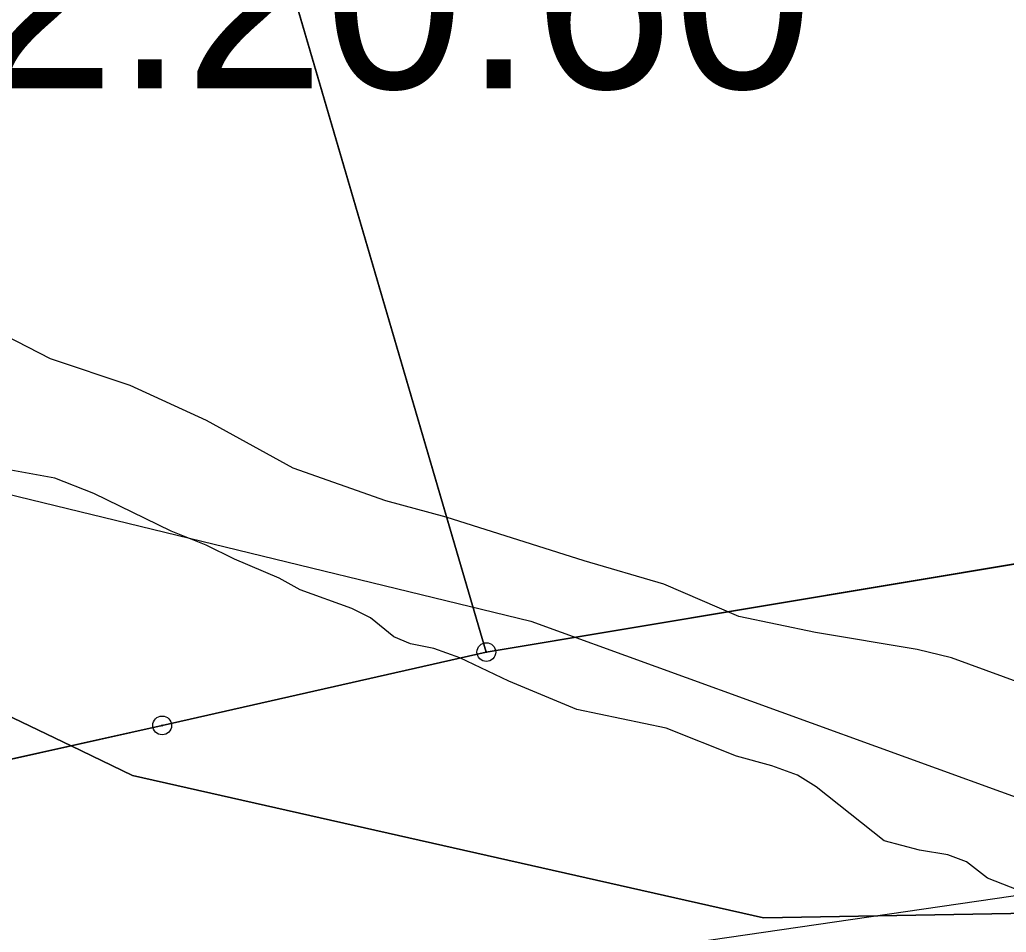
# Model space of a CAD drawing. Extents: x -706130 to -698555, y -971544 to -967260.
# Drawn here: x -704130.7 to -704078.1, y -969969.8 to -969921.1 of the extents above; entities that cross this region are included whole.
import ezdxf

# ---------------------------------------------------------------- set-up
doc = ezdxf.new("R2010")
doc.units = 0
for name, color, linetype in [('BPEJ hranice S', 7, 'Continuous'), ('Docházková izochrona - BUS S', 7, 'Continuous'), ('Docházková izochrona - VLAK N', 7, 'Continuous'), ('KN_Hranice_parcel', 7, 'Continuous'), ('KN_Polygon parcely', 7, 'Continuous'), ('KN_POZEMKY_2_ORNA PUDA', 7, 'Continuous'), ('KN_Značky bodu BP', 7, 'Continuous'), ('Koridor pro revitalizaci a rozvolneni toku N', 7, 'Continuous'), ('Koridor pro revitalizaci a rozvolneni toku N ŠRAFY', 7, 'Continuous'), ('Plochy N_P ŠRAFY', 7, 'Continuous'), ('Plochy smíšené obytné venkovské N', 7, 'Continuous'), ('Plochy zemědělské všeobecné CELEK S', 7, 'Continuous'), ('Plochy zmen_ zastavitelne plochy', 7, 'Continuous'), ('Plochy zmen_ zastavitelne plochy_ZAKL', 7, 'Continuous'), ('Regulační bloky v krajině S', 7, 'Continuous'), ('Regulační bloky zastavitelné N', 7, 'Continuous'), ('Regulační kódy zastavitelne a přestavby N', 7, 'Continuous'), ('VPO pro zvysovani retencnich schopnosti uzemi_obrys N', 7, 'Continuous'), ('VPO pro zvysovani retencnich schopnosti uzemi_plocha N', 7, 'Continuous'), ('VÝŠKOPIS_vrstevnice hlavní', 7, 'Continuous'), ('Zábory hodnocené - plochy', 7, 'Continuous'), ('Zábory hodnocené - prevzate z UPO I a II tridy ochrany ZPF', 7, 'Continuous'), ('Záplavové území stanovene S', 7, 'Continuous'), ('Záplavového území_aktivní zóna S', 7, 'Continuous')]:
    doc.layers.add(name, color=color, linetype=linetype)

msp = doc.modelspace()

# ---------------------------------------------------------------- linework, layer by layer
at = {"layer": 'BPEJ hranice S'}
for points in [[(-704005.563, -969952.577), (-704059.63, -969968.438), (-704091.068, -969968.98), (-704124.674, -969961.389), (-704127.958, -969959.815), (-704146.545, -969950.904), (-704150.128, -969949.187), (-704150.691, -969948.917), (-704157.308, -969946.046), (-704181.918, -969935.367)], [(-704181.918, -969935.367), (-704157.308, -969946.046), (-704150.691, -969948.917), (-704150.128, -969949.187), (-704146.545, -969950.904), (-704127.958, -969959.815), (-704124.674, -969961.389), (-704091.068, -969968.98), (-704059.63, -969968.438), (-704005.563, -969952.577)]]:
    msp.add_lwpolyline(points, dxfattribs=at)
at = {"layer": 'Docházková izochrona - BUS S'}
msp.add_arc((-704361.829, -969946.93), 400, 155.51821, 17.33949, dxfattribs=at)
at = {"layer": 'Docházková izochrona - VLAK N'}
msp.add_circle((-704165.451, -969778.767), 800, dxfattribs=at)
at = {"layer": 'KN_Hranice_parcel'}
msp.add_line((-704123.1, -969958.73), (-704142.84, -969963.14), dxfattribs=at)
msp.add_lwpolyline([(-703980.12, -969933.57), (-704029.13, -969942.03), (-704105.83, -969954.82), (-704123.1, -969958.73)], dxfattribs=at)
at = {"layer": 'KN_Polygon parcely'}
msp.add_lwpolyline([(-703999.19, -969823.1), (-704115.65, -969850.47), (-704174.79, -969864.37), (-704174.83, -969876.18), (-704169.93, -969897.98), (-704147.34, -969948.86), (-704146.53, -969950.9), (-704148.91, -969951.68), (-704142.84, -969963.14), (-704123.1, -969958.73), (-704105.83, -969954.82), (-704029.13, -969942.03), (-703980.12, -969933.57)], close=True, dxfattribs=at)
msp.add_lwpolyline([(-703729.21, -969889.38), (-703753.14, -969893.54), (-703761.7, -969894.9), (-703884.76, -969916.4), (-703948.92, -969927.05), (-703980.12, -969933.57), (-704029.13, -969942.03), (-704105.83, -969954.82), (-704123.1, -969958.73), (-704142.84, -969963.14), (-704130.34, -969989.62), (-704108.41, -969989.66), (-704077.35, -969987.18), (-703992.89, -969982.61), (-703905.13, -969977.59), (-703854.99, -969974.87), (-703827.37, -969973.74), (-703794.06, -969975.75), (-703749.25, -969978.78)], dxfattribs=at)
at = {"layer": 'KN_POZEMKY_2_ORNA PUDA'}
for p, q in [((-704105.83, -969954.82), (-704029.13, -969942.03)), ((-704029.13, -969942.03), (-704105.83, -969954.82)), ((-704123.1, -969958.73), (-704105.83, -969954.82)), ((-704105.83, -969954.82), (-704123.1, -969958.73)), ((-704142.84, -969963.14), (-704123.1, -969958.73)), ((-704123.1, -969958.73), (-704142.84, -969963.14))]:
    msp.add_line(p, q, dxfattribs=at)
at = {"layer": 'KN_Značky bodu BP'}
for centre, radius in [((-704105.83, -969954.82), 0.5), ((-704105.83, -969954.82), 0.0303), ((-704123.1, -969958.73), 0.5), ((-704123.1, -969958.73), 0.0303)]:
    msp.add_circle(centre, radius, dxfattribs=at)
at = {"layer": 'Koridor pro revitalizaci a rozvolneni toku N'}
msp.add_lwpolyline([(-703957.95, -969940.801), (-703970.583, -969942.929), (-703981.837, -969945.117), (-704001.532, -969950.43), (-704037.169, -969960.428), (-704062.632, -969965.63), (-704136.59, -969976.38), (-704132.913, -969984.169)], dxfattribs=at)
at = {"layer": 'Koridor pro revitalizaci a rozvolneni toku N ŠRAFY'}
msp.add_lwpolyline([(-703957.95, -969940.801), (-703970.583, -969942.929), (-703981.837, -969945.117), (-704001.532, -969950.43), (-704037.169, -969960.428), (-704062.632, -969965.63), (-704136.59, -969976.38), (-704132.913, -969984.169)], dxfattribs=at)
at = {"layer": 'Plochy N_P ŠRAFY'}
for p, q in [((-704105.83, -969954.82), (-704135.076, -969855.036)), ((-704123.1, -969958.73), (-704105.83, -969954.82)), ((-704142.84, -969963.14), (-704123.1, -969958.73))]:
    msp.add_line(p, q, dxfattribs=at)
at = {"layer": 'Plochy smíšené obytné venkovské N'}
for p, q in [((-704105.83, -969954.82), (-704135.076, -969855.036)), ((-704123.1, -969958.73), (-704105.83, -969954.82)), ((-704142.84, -969963.14), (-704123.1, -969958.73))]:
    msp.add_line(p, q, dxfattribs=at)
at = {"layer": 'Plochy zemědělské všeobecné CELEK S'}
for p, q in [((-704135.076, -969855.036), (-704105.83, -969954.82)), ((-704105.83, -969954.82), (-704123.1, -969958.73)), ((-704123.1, -969958.73), (-704142.84, -969963.14))]:
    msp.add_line(p, q, dxfattribs=at)
at = {"layer": 'Plochy zmen_ zastavitelne plochy'}
msp.add_lwpolyline([(-704135.076, -969855.036), (-704105.83, -969954.82), (-704123.1, -969958.73), (-704142.84, -969963.14), (-704148.91, -969951.68), (-704146.53, -969950.9), (-704147.34, -969948.86), (-704169.93, -969897.98), (-704174.83, -969876.18), (-704174.79, -969864.37)], close=True, dxfattribs=at)
at = {"layer": 'Plochy zmen_ zastavitelne plochy_ZAKL'}
msp.add_lwpolyline([(-704135.076, -969855.036), (-704105.83, -969954.82), (-704123.1, -969958.73), (-704142.84, -969963.14), (-704148.91, -969951.68), (-704146.53, -969950.9), (-704147.34, -969948.86), (-704169.93, -969897.98), (-704174.83, -969876.18), (-704174.79, -969864.37)], close=True, dxfattribs=at)
at = {"layer": 'Regulační bloky v krajině S'}
for p, q in [((-704135.076, -969855.036), (-704105.83, -969954.82)), ((-704105.83, -969954.82), (-704123.1, -969958.73)), ((-704123.1, -969958.73), (-704142.84, -969963.14))]:
    msp.add_line(p, q, dxfattribs=at)
at = {"layer": 'Regulační bloky zastavitelné N'}
msp.add_lwpolyline([(-704135.076, -969855.036), (-704105.83, -969954.82), (-704123.1, -969958.73), (-704142.84, -969963.14), (-704148.91, -969951.68), (-704146.53, -969950.9), (-704147.34, -969948.86), (-704169.93, -969897.98), (-704174.83, -969876.18), (-704174.79, -969864.37)], close=True, dxfattribs=at)
at = {"layer": 'VPO pro zvysovani retencnich schopnosti uzemi_obrys N'}
msp.add_lwpolyline([(-703957.95, -969940.801), (-703970.583, -969942.929), (-703981.837, -969945.117), (-704001.532, -969950.43), (-704037.169, -969960.428), (-704062.632, -969965.63), (-704136.59, -969976.38), (-704132.913, -969984.169)], dxfattribs=at)
at = {"layer": 'VPO pro zvysovani retencnich schopnosti uzemi_plocha N'}
msp.add_lwpolyline([(-703957.95, -969940.801), (-703970.583, -969942.929), (-703981.837, -969945.117), (-704001.532, -969950.43), (-704037.169, -969960.428), (-704062.632, -969965.63), (-704136.59, -969976.38), (-704132.913, -969984.169)], dxfattribs=at)
at = {"layer": 'VÝŠKOPIS_vrstevnice hlavní'}
msp.add_lwpolyline([(-704187.743, -969928.396), (-704172.049, -969931.821), (-704162.633, -969934.96), (-704143.8, -969943.377), (-704103.458, -969953.167), (-704076.812, -969962.827), (-704048.402, -969965.244), (-703964.606, -969960.355), (-703952.051, -969959.356), (-703945.773, -969959.927), (-703939.496, -969961.924), (-703932.79, -969968.345), (-703925.514, -969977.475), (-703923.945, -969983.467), (-703924.515, -969986.178), (-703927.858, -969990.049), (-703935.068, -969993.335), (-703942.461, -969997.171), (-703993.29, -970021.356)], dxfattribs=at)
at = {"layer": 'Zábory hodnocené - plochy'}
msp.add_lwpolyline([(-704135.076, -969855.036), (-704105.83, -969954.82), (-704123.1, -969958.73), (-704142.84, -969963.14), (-704148.91, -969951.68), (-704146.53, -969950.9), (-704147.34, -969948.86), (-704169.93, -969897.98), (-704174.83, -969876.18), (-704174.79, -969864.37)], close=True, dxfattribs=at)
at = {"layer": 'Zábory hodnocené - prevzate z UPO I a II tridy ochrany ZPF'}
msp.add_lwpolyline([(-704174.79, -969864.37), (-704174.83, -969876.18), (-704169.93, -969897.98), (-704147.34, -969948.86), (-704146.53, -969950.9), (-704148.91, -969951.68), (-704142.84, -969963.14), (-704123.1, -969958.73), (-704105.83, -969954.82), (-704135.076, -969855.036), (-704174.79, -969864.37)], dxfattribs=at)
at = {"layer": 'Záplavové území stanovene S'}
msp.add_lwpolyline([(-704076.434, -969956.816), (-704081.043, -969955.125), (-704082.875, -969954.681), (-704088.299, -969953.777), (-704092.375, -969952.931), (-704096.375, -969951.211), (-704100.625, -969949.962), (-704107.963, -969947.625), (-704111.193, -969946.771), (-704116.125, -969945.017), (-704120.731, -969942.481), (-704124.8, -969940.625), (-704129.051, -969939.198), (-704131.46, -969937.96)], dxfattribs=at)
at = {"layer": 'Záplavového území_aktivní zóna S'}
msp.add_lwpolyline([(-704077.5, -969967.5), (-704079.125, -969966.875), (-704080.25, -969966), (-704081.25, -969965.625), (-704082.75, -969965.375), (-704084.625, -969964.875), (-704088.25, -969962), (-704089.25, -969961.375), (-704090.625, -969960.875), (-704092.5, -969960.375), (-704096.25, -969958.875), (-704101, -969957.875), (-704104.625, -969956.375), (-704107.25, -969955.125), (-704108.625, -969954.625), (-704109.875, -969954.375), (-704110.75, -969954), (-704112, -969953), (-704113, -969952.5), (-704115.75, -969951.5), (-704116.875, -969950.875), (-704119.25, -969949.875), (-704120.75, -969949.125), (-704122.625, -969948.375), (-704126.75, -969946.375), (-704128.812, -969945.562), (-704131.562, -969945.062)], dxfattribs=at)

# ---------------------------------------------------------------- texts
at = {"layer": 'Regulační kódy zastavitelne a přestavby N'}
msp.add_text('SV.2.20.60', height=10, dxfattribs=at).set_placement((-704154.609, -969924.784))

doc.saveas('drawing.dxf')
